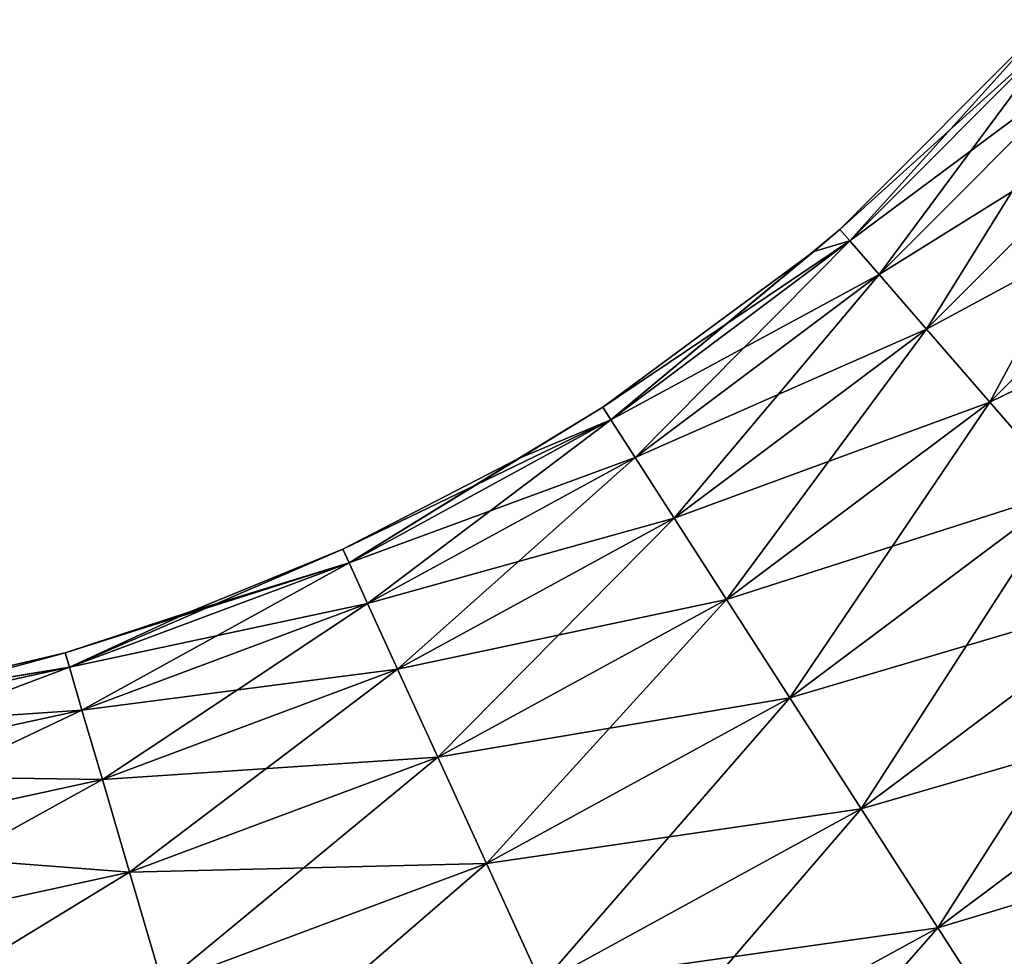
# Model space of a CAD drawing. Header units: inches. Extents: x -4.64 to 4.64, y -1.42 to 0.49.
# Tile 522 of 608: x 4.25 to 4.33, y -1.2 to -1.12. Entities that reach past the tile are written whole.
import ezdxf

# ---------------------------------------------------------------- set-up
doc = ezdxf.new("R2010")
doc.units = ezdxf.units.IN
doc.header["$LTSCALE"] = 65.185185
doc.header["$MEASUREMENT"] = 0
for name, color, linetype in [('334', 7, 'CONTINUOUS'), ('335', 7, 'CONTINUOUS'), ('56', 7, 'CONTINUOUS'), ('57', 7, 'CONTINUOUS')]:
    doc.layers.add(name, color=color, linetype=linetype)

msp = doc.modelspace()

# ---------------------------------------------------------------- linework, layer by layer
at = {"layer": '334', "color": 7, "linetype": 'CONTINUOUS', "true_color": 0xa2afbf}
for points in [[(4.33621, -1.123658, -8.250477), (4.317372, -1.140701, -8.23821), (4.335235, -1.122815, -8.23821), (4.33621, -1.123658, -8.250477)], [(4.318217, -1.141675, -8.250477), (4.317372, -1.140701, -8.23821), (4.33621, -1.123658, -8.250477), (4.318217, -1.141675, -8.250477)], [(4.339093, -1.126152, -8.262207), (4.318217, -1.141675, -8.250477), (4.33621, -1.123658, -8.250477), (4.339093, -1.126152, -8.262207)], [(4.320714, -1.144554, -8.262207), (4.318217, -1.141675, -8.250477), (4.339093, -1.126152, -8.262207), (4.320714, -1.144554, -8.262207)], [(4.343756, -1.130188, -8.272889), (4.320714, -1.144554, -8.262207), (4.339093, -1.126152, -8.262207), (4.343756, -1.130188, -8.272889)], [(4.324756, -1.149213, -8.272889), (4.320714, -1.144554, -8.262207), (4.343756, -1.130188, -8.272889), (4.324756, -1.149213, -8.272889)], [(4.349998, -1.135588, -8.282056), (4.324756, -1.149213, -8.272889), (4.343756, -1.130188, -8.272889), (4.349998, -1.135588, -8.282056)], [(4.330164, -1.155447, -8.282056), (4.324756, -1.149213, -8.272889), (4.349998, -1.135588, -8.282056), (4.330164, -1.155447, -8.282056)], [(4.357544, -1.142117, -8.289305), (4.330164, -1.155447, -8.282056), (4.349998, -1.135588, -8.282056), (4.357544, -1.142117, -8.289305)], [(4.317372, -1.140701, -8.23821), (4.318217, -1.141675, -8.250477), (4.315158, -1.14259, -8.23821), (4.317372, -1.140701, -8.23821)], [(4.29784, -1.156945, -8.250477), (4.297142, -1.155861, -8.23821), (4.318217, -1.141675, -8.250477), (4.29784, -1.156945, -8.250477)], [(4.318217, -1.141675, -8.250477), (4.297142, -1.155861, -8.23821), (4.315158, -1.14259, -8.23821), (4.318217, -1.141675, -8.250477)], [(4.320714, -1.144554, -8.262207), (4.29784, -1.156945, -8.250477), (4.318217, -1.141675, -8.250477), (4.320714, -1.144554, -8.262207)], [(4.336703, -1.162985, -8.289305), (4.330164, -1.155447, -8.282056), (4.357544, -1.142117, -8.289305), (4.336703, -1.162985, -8.289305)], [(4.299902, -1.160151, -8.262207), (4.29784, -1.156945, -8.250477), (4.320714, -1.144554, -8.262207), (4.299902, -1.160151, -8.262207)], [(4.324756, -1.149213, -8.272889), (4.299902, -1.160151, -8.262207), (4.320714, -1.144554, -8.262207), (4.324756, -1.149213, -8.272889)], [(4.303238, -1.165337, -8.272889), (4.299902, -1.160151, -8.262207), (4.324756, -1.149213, -8.272889), (4.303238, -1.165337, -8.272889)], [(4.330164, -1.155447, -8.282056), (4.303238, -1.165337, -8.272889), (4.324756, -1.149213, -8.272889), (4.330164, -1.155447, -8.282056)], [(4.307703, -1.172279, -8.282056), (4.303238, -1.165337, -8.272889), (4.330164, -1.155447, -8.282056), (4.307703, -1.172279, -8.282056)], [(4.336703, -1.162985, -8.289305), (4.307703, -1.172279, -8.282056), (4.330164, -1.155447, -8.282056), (4.336703, -1.162985, -8.289305)], [(4.297142, -1.155861, -8.23821), (4.29784, -1.156945, -8.250477), (4.289885, -1.160286, -8.23821), (4.297142, -1.155861, -8.23821)], [(4.275495, -1.169156, -8.250477), (4.274959, -1.167984, -8.23821), (4.29784, -1.156945, -8.250477), (4.275495, -1.169156, -8.250477)], [(4.29784, -1.156945, -8.250477), (4.274959, -1.167984, -8.23821), (4.289885, -1.160286, -8.23821), (4.29784, -1.156945, -8.250477)], [(4.299902, -1.160151, -8.262207), (4.275495, -1.169156, -8.250477), (4.29784, -1.156945, -8.250477), (4.299902, -1.160151, -8.262207)], [(4.27708, -1.172623, -8.262207), (4.275495, -1.169156, -8.250477), (4.299902, -1.160151, -8.262207), (4.27708, -1.172623, -8.262207)], [(4.303238, -1.165337, -8.272889), (4.27708, -1.172623, -8.262207), (4.299902, -1.160151, -8.262207), (4.303238, -1.165337, -8.272889)], [(4.313102, -1.180671, -8.289305), (4.307703, -1.172279, -8.282056), (4.336703, -1.162985, -8.289305), (4.313102, -1.180671, -8.289305)], [(4.344087, -1.171497, -8.294322), (4.313102, -1.180671, -8.289305), (4.336703, -1.162985, -8.289305), (4.344087, -1.171497, -8.294322)], [(4.279643, -1.178232, -8.272889), (4.27708, -1.172623, -8.262207), (4.303238, -1.165337, -8.272889), (4.279643, -1.178232, -8.272889)], [(4.307703, -1.172279, -8.282056), (4.279643, -1.178232, -8.272889), (4.303238, -1.165337, -8.272889), (4.307703, -1.172279, -8.282056)], [(4.274959, -1.167984, -8.23821), (4.275495, -1.169156, -8.250477), (4.261923, -1.173326, -8.23821), (4.274959, -1.167984, -8.23821)], [(4.251639, -1.17806, -8.250477), (4.251276, -1.176823, -8.23821), (4.275495, -1.169156, -8.250477), (4.251639, -1.17806, -8.250477)], [(4.275495, -1.169156, -8.250477), (4.251276, -1.176823, -8.23821), (4.261923, -1.173326, -8.23821), (4.275495, -1.169156, -8.250477)], [(4.27708, -1.172623, -8.262207), (4.251639, -1.17806, -8.250477), (4.275495, -1.169156, -8.250477), (4.27708, -1.172623, -8.262207)], [(4.319198, -1.190148, -8.294322), (4.313102, -1.180671, -8.289305), (4.344087, -1.171497, -8.294322), (4.319198, -1.190148, -8.294322)], [(4.351993, -1.18061, -8.296887), (4.319198, -1.190148, -8.294322), (4.344087, -1.171497, -8.294322), (4.351993, -1.18061, -8.296887)], [(4.283074, -1.185739, -8.282056), (4.279643, -1.178232, -8.272889), (4.307703, -1.172279, -8.282056), (4.283074, -1.185739, -8.282056)], [(4.313102, -1.180671, -8.289305), (4.283074, -1.185739, -8.282056), (4.307703, -1.172279, -8.282056), (4.313102, -1.180671, -8.289305)], [(4.252714, -1.181717, -8.262207), (4.251639, -1.17806, -8.250477), (4.27708, -1.172623, -8.262207), (4.252714, -1.181717, -8.262207)], [(4.279643, -1.178232, -8.272889), (4.252714, -1.181717, -8.262207), (4.27708, -1.172623, -8.262207), (4.279643, -1.178232, -8.272889)], [(4.251276, -1.176823, -8.23821), (4.251639, -1.17806, -8.250477), (4.232121, -1.181311, -8.23821), (4.251276, -1.176823, -8.23821)], [(4.226758, -1.183475, -8.250477), (4.226575, -1.182198, -8.23821), (4.251639, -1.17806, -8.250477), (4.226758, -1.183475, -8.250477)], [(4.251639, -1.17806, -8.250477), (4.226575, -1.182198, -8.23821), (4.232121, -1.181311, -8.23821), (4.251639, -1.17806, -8.250477)], [(4.252714, -1.181717, -8.262207), (4.226758, -1.183475, -8.250477), (4.251639, -1.17806, -8.250477), (4.252714, -1.181717, -8.262207)], [(4.254452, -1.187634, -8.272889), (4.252714, -1.181717, -8.262207), (4.279643, -1.178232, -8.272889), (4.254452, -1.187634, -8.272889)], [(4.283074, -1.185739, -8.282056), (4.254452, -1.187634, -8.272889), (4.279643, -1.178232, -8.272889), (4.283074, -1.185739, -8.282056)], [(4.287222, -1.194814, -8.289305), (4.283074, -1.185739, -8.282056), (4.313102, -1.180671, -8.289305), (4.287222, -1.194814, -8.289305)], [(4.319198, -1.190148, -8.294322), (4.287222, -1.194814, -8.289305), (4.313102, -1.180671, -8.289305), (4.319198, -1.190148, -8.294322)], [(4.325725, -1.200294, -8.296887), (4.319198, -1.190148, -8.294322), (4.351993, -1.18061, -8.296887), (4.325725, -1.200294, -8.296887)], [(4.360075, -1.189927, -8.296887), (4.325725, -1.200294, -8.296887), (4.351993, -1.18061, -8.296887), (4.360075, -1.189927, -8.296887)], [(4.227301, -1.187247, -8.262207), (4.226758, -1.183475, -8.250477), (4.252714, -1.181717, -8.262207), (4.227301, -1.187247, -8.262207)], [(4.254452, -1.187634, -8.272889), (4.227301, -1.187247, -8.262207), (4.252714, -1.181717, -8.262207), (4.254452, -1.187634, -8.272889)], [(4.256778, -1.195553, -8.282056), (4.254452, -1.187634, -8.272889), (4.283074, -1.185739, -8.282056), (4.256778, -1.195553, -8.282056)], [(4.287222, -1.194814, -8.289305), (4.256778, -1.195553, -8.282056), (4.283074, -1.185739, -8.282056), (4.287222, -1.194814, -8.289305)], [(4.228178, -1.193352, -8.272889), (4.227301, -1.187247, -8.262207), (4.254452, -1.187634, -8.272889), (4.228178, -1.193352, -8.272889)], [(4.256778, -1.195553, -8.282056), (4.228178, -1.193352, -8.272889), (4.254452, -1.187634, -8.272889), (4.256778, -1.195553, -8.282056)], [(4.291906, -1.205063, -8.294322), (4.287222, -1.194814, -8.289305), (4.319198, -1.190148, -8.294322), (4.291906, -1.205063, -8.294322)], [(4.325725, -1.200294, -8.296887), (4.291906, -1.205063, -8.294322), (4.319198, -1.190148, -8.294322), (4.325725, -1.200294, -8.296887)], [(4.332398, -1.210668, -8.296887), (4.325725, -1.200294, -8.296887), (4.360075, -1.189927, -8.296887), (4.332398, -1.210668, -8.296887)], [(4.229353, -1.201521, -8.282056), (4.228178, -1.193352, -8.272889), (4.256778, -1.195553, -8.282056), (4.229353, -1.201521, -8.282056)], [(4.259591, -1.205127, -8.289305), (4.256778, -1.195553, -8.282056), (4.287222, -1.194814, -8.289305), (4.259591, -1.205127, -8.289305)], [(4.291906, -1.205063, -8.294322), (4.259591, -1.205127, -8.289305), (4.287222, -1.194814, -8.289305), (4.291906, -1.205063, -8.294322)], [(4.259591, -1.205127, -8.289305), (4.229353, -1.201521, -8.282056), (4.256778, -1.195553, -8.282056), (4.259591, -1.205127, -8.289305)], [(4.296921, -1.216036, -8.296887), (4.291906, -1.205063, -8.294322), (4.325725, -1.200294, -8.296887), (4.296921, -1.216036, -8.296887)], [(4.332398, -1.210668, -8.296887), (4.296921, -1.216036, -8.296887), (4.325725, -1.200294, -8.296887), (4.332398, -1.210668, -8.296887)], [(4.230773, -1.211398, -8.289305), (4.229353, -1.201521, -8.282056), (4.259591, -1.205127, -8.289305), (4.230773, -1.211398, -8.289305)]]:
    msp.add_3dface(points, dxfattribs=at)
at = {"layer": '335', "color": 7, "linetype": 'CONTINUOUS', "true_color": 0xa2afbf}
for points in [[(4.335235, -1.122815, -8.23821), (4.317372, -1.140701, -8.23821), (4.318217, -1.141675, -8.225943), (4.335235, -1.122815, -8.23821)], [(4.335235, -1.122815, -8.23821), (4.318217, -1.141675, -8.225943), (4.33621, -1.123658, -8.225943), (4.335235, -1.122815, -8.23821)], [(4.318217, -1.141675, -8.225943), (4.320714, -1.144554, -8.214213), (4.33621, -1.123658, -8.225943), (4.318217, -1.141675, -8.225943)], [(4.33621, -1.123658, -8.225943), (4.320714, -1.144554, -8.214213), (4.339093, -1.126152, -8.214213), (4.33621, -1.123658, -8.225943)], [(4.320714, -1.144554, -8.214213), (4.324756, -1.149213, -8.203531), (4.339093, -1.126152, -8.214213), (4.320714, -1.144554, -8.214213)], [(4.339093, -1.126152, -8.214213), (4.324756, -1.149213, -8.203531), (4.343756, -1.130188, -8.203531), (4.339093, -1.126152, -8.214213)], [(4.324756, -1.149213, -8.203531), (4.330164, -1.155447, -8.194364), (4.343756, -1.130188, -8.203531), (4.324756, -1.149213, -8.203531)], [(4.343756, -1.130188, -8.203531), (4.330164, -1.155447, -8.194364), (4.349998, -1.135588, -8.194364), (4.343756, -1.130188, -8.203531)], [(4.330164, -1.155447, -8.194364), (4.336703, -1.162985, -8.187115), (4.349998, -1.135588, -8.194364), (4.330164, -1.155447, -8.194364)], [(4.317372, -1.140701, -8.23821), (4.315158, -1.14259, -8.23821), (4.29784, -1.156945, -8.225943), (4.317372, -1.140701, -8.23821)], [(4.317372, -1.140701, -8.23821), (4.29784, -1.156945, -8.225943), (4.318217, -1.141675, -8.225943), (4.317372, -1.140701, -8.23821)], [(4.29784, -1.156945, -8.225943), (4.299902, -1.160151, -8.214213), (4.318217, -1.141675, -8.225943), (4.29784, -1.156945, -8.225943)], [(4.318217, -1.141675, -8.225943), (4.299902, -1.160151, -8.214213), (4.320714, -1.144554, -8.214213), (4.318217, -1.141675, -8.225943)], [(4.315158, -1.14259, -8.23821), (4.297142, -1.155861, -8.23821), (4.29784, -1.156945, -8.225943), (4.315158, -1.14259, -8.23821)], [(4.299902, -1.160151, -8.214213), (4.303238, -1.165337, -8.203531), (4.320714, -1.144554, -8.214213), (4.299902, -1.160151, -8.214213)], [(4.320714, -1.144554, -8.214213), (4.303238, -1.165337, -8.203531), (4.324756, -1.149213, -8.203531), (4.320714, -1.144554, -8.214213)], [(4.303238, -1.165337, -8.203531), (4.307703, -1.172279, -8.194364), (4.324756, -1.149213, -8.203531), (4.303238, -1.165337, -8.203531)], [(4.324756, -1.149213, -8.203531), (4.307703, -1.172279, -8.194364), (4.330164, -1.155447, -8.194364), (4.324756, -1.149213, -8.203531)], [(4.307703, -1.172279, -8.194364), (4.313102, -1.180671, -8.187115), (4.330164, -1.155447, -8.194364), (4.307703, -1.172279, -8.194364)], [(4.330164, -1.155447, -8.194364), (4.313102, -1.180671, -8.187115), (4.336703, -1.162985, -8.187115), (4.330164, -1.155447, -8.194364)], [(4.297142, -1.155861, -8.23821), (4.289885, -1.160286, -8.23821), (4.275495, -1.169156, -8.225943), (4.297142, -1.155861, -8.23821)], [(4.297142, -1.155861, -8.23821), (4.275495, -1.169156, -8.225943), (4.29784, -1.156945, -8.225943), (4.297142, -1.155861, -8.23821)], [(4.275495, -1.169156, -8.225943), (4.27708, -1.172623, -8.214213), (4.29784, -1.156945, -8.225943), (4.275495, -1.169156, -8.225943)], [(4.29784, -1.156945, -8.225943), (4.27708, -1.172623, -8.214213), (4.299902, -1.160151, -8.214213), (4.29784, -1.156945, -8.225943)], [(4.289885, -1.160286, -8.23821), (4.274959, -1.167984, -8.23821), (4.275495, -1.169156, -8.225943), (4.289885, -1.160286, -8.23821)], [(4.27708, -1.172623, -8.214213), (4.279643, -1.178232, -8.203531), (4.299902, -1.160151, -8.214213), (4.27708, -1.172623, -8.214213)], [(4.299902, -1.160151, -8.214213), (4.279643, -1.178232, -8.203531), (4.303238, -1.165337, -8.203531), (4.299902, -1.160151, -8.214213)], [(4.313102, -1.180671, -8.187115), (4.319198, -1.190148, -8.182098), (4.336703, -1.162985, -8.187115), (4.313102, -1.180671, -8.187115)], [(4.336703, -1.162985, -8.187115), (4.319198, -1.190148, -8.182098), (4.344087, -1.171497, -8.182098), (4.336703, -1.162985, -8.187115)], [(4.279643, -1.178232, -8.203531), (4.283074, -1.185739, -8.194364), (4.303238, -1.165337, -8.203531), (4.279643, -1.178232, -8.203531)], [(4.303238, -1.165337, -8.203531), (4.283074, -1.185739, -8.194364), (4.307703, -1.172279, -8.194364), (4.303238, -1.165337, -8.203531)], [(4.274959, -1.167984, -8.23821), (4.261923, -1.173326, -8.23821), (4.251639, -1.17806, -8.225943), (4.274959, -1.167984, -8.23821)], [(4.274959, -1.167984, -8.23821), (4.251639, -1.17806, -8.225943), (4.275495, -1.169156, -8.225943), (4.274959, -1.167984, -8.23821)], [(4.251639, -1.17806, -8.225943), (4.252714, -1.181717, -8.214213), (4.275495, -1.169156, -8.225943), (4.251639, -1.17806, -8.225943)], [(4.275495, -1.169156, -8.225943), (4.252714, -1.181717, -8.214213), (4.27708, -1.172623, -8.214213), (4.275495, -1.169156, -8.225943)], [(4.319198, -1.190148, -8.182098), (4.325725, -1.200294, -8.179533), (4.344087, -1.171497, -8.182098), (4.319198, -1.190148, -8.182098)], [(4.344087, -1.171497, -8.182098), (4.325725, -1.200294, -8.179533), (4.351993, -1.18061, -8.179533), (4.344087, -1.171497, -8.182098)], [(4.283074, -1.185739, -8.194364), (4.287222, -1.194814, -8.187115), (4.307703, -1.172279, -8.194364), (4.283074, -1.185739, -8.194364)], [(4.307703, -1.172279, -8.194364), (4.287222, -1.194814, -8.187115), (4.313102, -1.180671, -8.187115), (4.307703, -1.172279, -8.194364)], [(4.261923, -1.173326, -8.23821), (4.251276, -1.176823, -8.23821), (4.251639, -1.17806, -8.225943), (4.261923, -1.173326, -8.23821)], [(4.252714, -1.181717, -8.214213), (4.254452, -1.187634, -8.203531), (4.27708, -1.172623, -8.214213), (4.252714, -1.181717, -8.214213)], [(4.27708, -1.172623, -8.214213), (4.254452, -1.187634, -8.203531), (4.279643, -1.178232, -8.203531), (4.27708, -1.172623, -8.214213)], [(4.251276, -1.176823, -8.23821), (4.232121, -1.181311, -8.23821), (4.226758, -1.183475, -8.225943), (4.251276, -1.176823, -8.23821)], [(4.251276, -1.176823, -8.23821), (4.226758, -1.183475, -8.225943), (4.251639, -1.17806, -8.225943), (4.251276, -1.176823, -8.23821)], [(4.226758, -1.183475, -8.225943), (4.227301, -1.187247, -8.214213), (4.251639, -1.17806, -8.225943), (4.226758, -1.183475, -8.225943)], [(4.251639, -1.17806, -8.225943), (4.227301, -1.187247, -8.214213), (4.252714, -1.181717, -8.214213), (4.251639, -1.17806, -8.225943)], [(4.254452, -1.187634, -8.203531), (4.256778, -1.195553, -8.194364), (4.279643, -1.178232, -8.203531), (4.254452, -1.187634, -8.203531)], [(4.279643, -1.178232, -8.203531), (4.256778, -1.195553, -8.194364), (4.283074, -1.185739, -8.194364), (4.279643, -1.178232, -8.203531)], [(4.287222, -1.194814, -8.187115), (4.291906, -1.205063, -8.182098), (4.313102, -1.180671, -8.187115), (4.287222, -1.194814, -8.187115)], [(4.313102, -1.180671, -8.187115), (4.291906, -1.205063, -8.182098), (4.319198, -1.190148, -8.182098), (4.313102, -1.180671, -8.187115)], [(4.325725, -1.200294, -8.179533), (4.332398, -1.210668, -8.179533), (4.351993, -1.18061, -8.179533), (4.325725, -1.200294, -8.179533)], [(4.227301, -1.187247, -8.214213), (4.228178, -1.193352, -8.203531), (4.252714, -1.181717, -8.214213), (4.227301, -1.187247, -8.214213)], [(4.252714, -1.181717, -8.214213), (4.228178, -1.193352, -8.203531), (4.254452, -1.187634, -8.203531), (4.252714, -1.181717, -8.214213)], [(4.256778, -1.195553, -8.194364), (4.259591, -1.205127, -8.187115), (4.283074, -1.185739, -8.194364), (4.256778, -1.195553, -8.194364)], [(4.283074, -1.185739, -8.194364), (4.259591, -1.205127, -8.187115), (4.287222, -1.194814, -8.187115), (4.283074, -1.185739, -8.194364)], [(4.228178, -1.193352, -8.203531), (4.229353, -1.201521, -8.194364), (4.254452, -1.187634, -8.203531), (4.228178, -1.193352, -8.203531)], [(4.254452, -1.187634, -8.203531), (4.229353, -1.201521, -8.194364), (4.256778, -1.195553, -8.194364), (4.254452, -1.187634, -8.203531)], [(4.291906, -1.205063, -8.182098), (4.296921, -1.216036, -8.179533), (4.319198, -1.190148, -8.182098), (4.291906, -1.205063, -8.182098)], [(4.319198, -1.190148, -8.182098), (4.296921, -1.216036, -8.179533), (4.325725, -1.200294, -8.179533), (4.319198, -1.190148, -8.182098)], [(4.259591, -1.205127, -8.187115), (4.262767, -1.215938, -8.182098), (4.287222, -1.194814, -8.187115), (4.259591, -1.205127, -8.187115)], [(4.287222, -1.194814, -8.187115), (4.262767, -1.215938, -8.182098), (4.291906, -1.205063, -8.182098), (4.287222, -1.194814, -8.187115)], [(4.229353, -1.201521, -8.194364), (4.230773, -1.211398, -8.187115), (4.256778, -1.195553, -8.194364), (4.229353, -1.201521, -8.194364)], [(4.256778, -1.195553, -8.194364), (4.230773, -1.211398, -8.187115), (4.259591, -1.205127, -8.187115), (4.256778, -1.195553, -8.194364)], [(4.296921, -1.216036, -8.179533), (4.302048, -1.227254, -8.179533), (4.325725, -1.200294, -8.179533), (4.296921, -1.216036, -8.179533)], [(4.325725, -1.200294, -8.179533), (4.302048, -1.227254, -8.179533), (4.332398, -1.210668, -8.179533), (4.325725, -1.200294, -8.179533)]]:
    msp.add_3dface(points, dxfattribs=at)
at = {"layer": '56', "color": 7, "linetype": 'CONTINUOUS', "true_color": 0xa2afbf}
for points in [[(4.317372, -1.140701, 8.23821), (4.318217, -1.141675, 8.250477), (4.335235, -1.122815, 8.23821), (4.317372, -1.140701, 8.23821)], [(4.335235, -1.122815, 8.23821), (4.318217, -1.141675, 8.250477), (4.33621, -1.123658, 8.250477), (4.335235, -1.122815, 8.23821)], [(4.318217, -1.141675, 8.250477), (4.320714, -1.144554, 8.262207), (4.33621, -1.123658, 8.250477), (4.318217, -1.141675, 8.250477)], [(4.33621, -1.123658, 8.250477), (4.320714, -1.144554, 8.262207), (4.339093, -1.126152, 8.262207), (4.33621, -1.123658, 8.250477)], [(4.320714, -1.144554, 8.262207), (4.324756, -1.149213, 8.272889), (4.339093, -1.126152, 8.262207), (4.320714, -1.144554, 8.262207)], [(4.339093, -1.126152, 8.262207), (4.324756, -1.149213, 8.272889), (4.343756, -1.130188, 8.272889), (4.339093, -1.126152, 8.262207)], [(4.324756, -1.149213, 8.272889), (4.330164, -1.155447, 8.282056), (4.343756, -1.130188, 8.272889), (4.324756, -1.149213, 8.272889)], [(4.343756, -1.130188, 8.272889), (4.330164, -1.155447, 8.282056), (4.349998, -1.135588, 8.282056), (4.343756, -1.130188, 8.272889)], [(4.330164, -1.155447, 8.282056), (4.336703, -1.162985, 8.289305), (4.349998, -1.135588, 8.282056), (4.330164, -1.155447, 8.282056)], [(4.315158, -1.14259, 8.23821), (4.29784, -1.156945, 8.250477), (4.317372, -1.140701, 8.23821), (4.315158, -1.14259, 8.23821)], [(4.317372, -1.140701, 8.23821), (4.29784, -1.156945, 8.250477), (4.318217, -1.141675, 8.250477), (4.317372, -1.140701, 8.23821)], [(4.29784, -1.156945, 8.250477), (4.299902, -1.160151, 8.262207), (4.318217, -1.141675, 8.250477), (4.29784, -1.156945, 8.250477)], [(4.318217, -1.141675, 8.250477), (4.299902, -1.160151, 8.262207), (4.320714, -1.144554, 8.262207), (4.318217, -1.141675, 8.250477)], [(4.297142, -1.155861, 8.23821), (4.29784, -1.156945, 8.250477), (4.315158, -1.14259, 8.23821), (4.297142, -1.155861, 8.23821)], [(4.299902, -1.160151, 8.262207), (4.303238, -1.165337, 8.272889), (4.320714, -1.144554, 8.262207), (4.299902, -1.160151, 8.262207)], [(4.320714, -1.144554, 8.262207), (4.303238, -1.165337, 8.272889), (4.324756, -1.149213, 8.272889), (4.320714, -1.144554, 8.262207)], [(4.303238, -1.165337, 8.272889), (4.307703, -1.172279, 8.282056), (4.324756, -1.149213, 8.272889), (4.303238, -1.165337, 8.272889)], [(4.324756, -1.149213, 8.272889), (4.307703, -1.172279, 8.282056), (4.330164, -1.155447, 8.282056), (4.324756, -1.149213, 8.272889)], [(4.307703, -1.172279, 8.282056), (4.313102, -1.180671, 8.289305), (4.330164, -1.155447, 8.282056), (4.307703, -1.172279, 8.282056)], [(4.330164, -1.155447, 8.282056), (4.313102, -1.180671, 8.289305), (4.336703, -1.162985, 8.289305), (4.330164, -1.155447, 8.282056)], [(4.289885, -1.160286, 8.23821), (4.275495, -1.169156, 8.250477), (4.297142, -1.155861, 8.23821), (4.289885, -1.160286, 8.23821)], [(4.297142, -1.155861, 8.23821), (4.275495, -1.169156, 8.250477), (4.29784, -1.156945, 8.250477), (4.297142, -1.155861, 8.23821)], [(4.275495, -1.169156, 8.250477), (4.27708, -1.172623, 8.262207), (4.29784, -1.156945, 8.250477), (4.275495, -1.169156, 8.250477)], [(4.29784, -1.156945, 8.250477), (4.27708, -1.172623, 8.262207), (4.299902, -1.160151, 8.262207), (4.29784, -1.156945, 8.250477)], [(4.274959, -1.167984, 8.23821), (4.275495, -1.169156, 8.250477), (4.289885, -1.160286, 8.23821), (4.274959, -1.167984, 8.23821)], [(4.27708, -1.172623, 8.262207), (4.279643, -1.178232, 8.272889), (4.299902, -1.160151, 8.262207), (4.27708, -1.172623, 8.262207)], [(4.299902, -1.160151, 8.262207), (4.279643, -1.178232, 8.272889), (4.303238, -1.165337, 8.272889), (4.299902, -1.160151, 8.262207)], [(4.313102, -1.180671, 8.289305), (4.319198, -1.190148, 8.294322), (4.336703, -1.162985, 8.289305), (4.313102, -1.180671, 8.289305)], [(4.336703, -1.162985, 8.289305), (4.319198, -1.190148, 8.294322), (4.344087, -1.171497, 8.294322), (4.336703, -1.162985, 8.289305)], [(4.279643, -1.178232, 8.272889), (4.283074, -1.185739, 8.282056), (4.303238, -1.165337, 8.272889), (4.279643, -1.178232, 8.272889)], [(4.303238, -1.165337, 8.272889), (4.283074, -1.185739, 8.282056), (4.307703, -1.172279, 8.282056), (4.303238, -1.165337, 8.272889)], [(4.261923, -1.173326, 8.23821), (4.251639, -1.17806, 8.250477), (4.274959, -1.167984, 8.23821), (4.261923, -1.173326, 8.23821)], [(4.274959, -1.167984, 8.23821), (4.251639, -1.17806, 8.250477), (4.275495, -1.169156, 8.250477), (4.274959, -1.167984, 8.23821)], [(4.251639, -1.17806, 8.250477), (4.252714, -1.181717, 8.262207), (4.275495, -1.169156, 8.250477), (4.251639, -1.17806, 8.250477)], [(4.275495, -1.169156, 8.250477), (4.252714, -1.181717, 8.262207), (4.27708, -1.172623, 8.262207), (4.275495, -1.169156, 8.250477)], [(4.319198, -1.190148, 8.294322), (4.325725, -1.200294, 8.296887), (4.344087, -1.171497, 8.294322), (4.319198, -1.190148, 8.294322)], [(4.344087, -1.171497, 8.294322), (4.325725, -1.200294, 8.296887), (4.351993, -1.18061, 8.296887), (4.344087, -1.171497, 8.294322)], [(4.283074, -1.185739, 8.282056), (4.287222, -1.194814, 8.289305), (4.307703, -1.172279, 8.282056), (4.283074, -1.185739, 8.282056)], [(4.307703, -1.172279, 8.282056), (4.287222, -1.194814, 8.289305), (4.313102, -1.180671, 8.289305), (4.307703, -1.172279, 8.282056)], [(4.251276, -1.176823, 8.23821), (4.251639, -1.17806, 8.250477), (4.261923, -1.173326, 8.23821), (4.251276, -1.176823, 8.23821)], [(4.252714, -1.181717, 8.262207), (4.254452, -1.187634, 8.272889), (4.27708, -1.172623, 8.262207), (4.252714, -1.181717, 8.262207)], [(4.27708, -1.172623, 8.262207), (4.254452, -1.187634, 8.272889), (4.279643, -1.178232, 8.272889), (4.27708, -1.172623, 8.262207)], [(4.232121, -1.181311, 8.23821), (4.226758, -1.183475, 8.250477), (4.251276, -1.176823, 8.23821), (4.232121, -1.181311, 8.23821)], [(4.251276, -1.176823, 8.23821), (4.226758, -1.183475, 8.250477), (4.251639, -1.17806, 8.250477), (4.251276, -1.176823, 8.23821)], [(4.226758, -1.183475, 8.250477), (4.227301, -1.187247, 8.262207), (4.251639, -1.17806, 8.250477), (4.226758, -1.183475, 8.250477)], [(4.251639, -1.17806, 8.250477), (4.227301, -1.187247, 8.262207), (4.252714, -1.181717, 8.262207), (4.251639, -1.17806, 8.250477)], [(4.254452, -1.187634, 8.272889), (4.256778, -1.195553, 8.282056), (4.279643, -1.178232, 8.272889), (4.254452, -1.187634, 8.272889)], [(4.279643, -1.178232, 8.272889), (4.256778, -1.195553, 8.282056), (4.283074, -1.185739, 8.282056), (4.279643, -1.178232, 8.272889)], [(4.287222, -1.194814, 8.289305), (4.291906, -1.205063, 8.294322), (4.313102, -1.180671, 8.289305), (4.287222, -1.194814, 8.289305)], [(4.313102, -1.180671, 8.289305), (4.291906, -1.205063, 8.294322), (4.319198, -1.190148, 8.294322), (4.313102, -1.180671, 8.289305)], [(4.325725, -1.200294, 8.296887), (4.332398, -1.210668, 8.296887), (4.351993, -1.18061, 8.296887), (4.325725, -1.200294, 8.296887)], [(4.227301, -1.187247, 8.262207), (4.228178, -1.193352, 8.272889), (4.252714, -1.181717, 8.262207), (4.227301, -1.187247, 8.262207)], [(4.252714, -1.181717, 8.262207), (4.228178, -1.193352, 8.272889), (4.254452, -1.187634, 8.272889), (4.252714, -1.181717, 8.262207)], [(4.256778, -1.195553, 8.282056), (4.259591, -1.205127, 8.289305), (4.283074, -1.185739, 8.282056), (4.256778, -1.195553, 8.282056)], [(4.283074, -1.185739, 8.282056), (4.259591, -1.205127, 8.289305), (4.287222, -1.194814, 8.289305), (4.283074, -1.185739, 8.282056)], [(4.228178, -1.193352, 8.272889), (4.229353, -1.201521, 8.282056), (4.254452, -1.187634, 8.272889), (4.228178, -1.193352, 8.272889)], [(4.254452, -1.187634, 8.272889), (4.229353, -1.201521, 8.282056), (4.256778, -1.195553, 8.282056), (4.254452, -1.187634, 8.272889)], [(4.291906, -1.205063, 8.294322), (4.296921, -1.216036, 8.296887), (4.319198, -1.190148, 8.294322), (4.291906, -1.205063, 8.294322)], [(4.319198, -1.190148, 8.294322), (4.296921, -1.216036, 8.296887), (4.325725, -1.200294, 8.296887), (4.319198, -1.190148, 8.294322)], [(4.259591, -1.205127, 8.289305), (4.262767, -1.215938, 8.294322), (4.287222, -1.194814, 8.289305), (4.259591, -1.205127, 8.289305)], [(4.287222, -1.194814, 8.289305), (4.262767, -1.215938, 8.294322), (4.291906, -1.205063, 8.294322), (4.287222, -1.194814, 8.289305)], [(4.229353, -1.201521, 8.282056), (4.230773, -1.211398, 8.289305), (4.256778, -1.195553, 8.282056), (4.229353, -1.201521, 8.282056)], [(4.256778, -1.195553, 8.282056), (4.230773, -1.211398, 8.289305), (4.259591, -1.205127, 8.289305), (4.256778, -1.195553, 8.282056)], [(4.296921, -1.216036, 8.296887), (4.302048, -1.227254, 8.296887), (4.325725, -1.200294, 8.296887), (4.296921, -1.216036, 8.296887)], [(4.325725, -1.200294, 8.296887), (4.302048, -1.227254, 8.296887), (4.332398, -1.210668, 8.296887), (4.325725, -1.200294, 8.296887)]]:
    msp.add_3dface(points, dxfattribs=at)
at = {"layer": '57', "color": 7, "linetype": 'CONTINUOUS', "true_color": 0xa2afbf}
for points in [[(4.317372, -1.140701, 8.23821), (4.335235, -1.122815, 8.23821), (4.33621, -1.123658, 8.225943), (4.317372, -1.140701, 8.23821)], [(4.318217, -1.141675, 8.225943), (4.317372, -1.140701, 8.23821), (4.33621, -1.123658, 8.225943), (4.318217, -1.141675, 8.225943)], [(4.339093, -1.126152, 8.214213), (4.318217, -1.141675, 8.225943), (4.33621, -1.123658, 8.225943), (4.339093, -1.126152, 8.214213)], [(4.320714, -1.144554, 8.214213), (4.318217, -1.141675, 8.225943), (4.339093, -1.126152, 8.214213), (4.320714, -1.144554, 8.214213)], [(4.343756, -1.130188, 8.203531), (4.320714, -1.144554, 8.214213), (4.339093, -1.126152, 8.214213), (4.343756, -1.130188, 8.203531)], [(4.324756, -1.149213, 8.203531), (4.320714, -1.144554, 8.214213), (4.343756, -1.130188, 8.203531), (4.324756, -1.149213, 8.203531)], [(4.349998, -1.135588, 8.194364), (4.324756, -1.149213, 8.203531), (4.343756, -1.130188, 8.203531), (4.349998, -1.135588, 8.194364)], [(4.330164, -1.155447, 8.194364), (4.324756, -1.149213, 8.203531), (4.349998, -1.135588, 8.194364), (4.330164, -1.155447, 8.194364)], [(4.357544, -1.142117, 8.187115), (4.330164, -1.155447, 8.194364), (4.349998, -1.135588, 8.194364), (4.357544, -1.142117, 8.187115)], [(4.315158, -1.14259, 8.23821), (4.317372, -1.140701, 8.23821), (4.318217, -1.141675, 8.225943), (4.315158, -1.14259, 8.23821)], [(4.297142, -1.155861, 8.23821), (4.315158, -1.14259, 8.23821), (4.318217, -1.141675, 8.225943), (4.297142, -1.155861, 8.23821)], [(4.29784, -1.156945, 8.225943), (4.297142, -1.155861, 8.23821), (4.318217, -1.141675, 8.225943), (4.29784, -1.156945, 8.225943)], [(4.320714, -1.144554, 8.214213), (4.29784, -1.156945, 8.225943), (4.318217, -1.141675, 8.225943), (4.320714, -1.144554, 8.214213)], [(4.336703, -1.162985, 8.187115), (4.330164, -1.155447, 8.194364), (4.357544, -1.142117, 8.187115), (4.336703, -1.162985, 8.187115)], [(4.299902, -1.160151, 8.214213), (4.29784, -1.156945, 8.225943), (4.320714, -1.144554, 8.214213), (4.299902, -1.160151, 8.214213)], [(4.324756, -1.149213, 8.203531), (4.299902, -1.160151, 8.214213), (4.320714, -1.144554, 8.214213), (4.324756, -1.149213, 8.203531)], [(4.303238, -1.165337, 8.203531), (4.299902, -1.160151, 8.214213), (4.324756, -1.149213, 8.203531), (4.303238, -1.165337, 8.203531)], [(4.330164, -1.155447, 8.194364), (4.303238, -1.165337, 8.203531), (4.324756, -1.149213, 8.203531), (4.330164, -1.155447, 8.194364)], [(4.307703, -1.172279, 8.194364), (4.303238, -1.165337, 8.203531), (4.330164, -1.155447, 8.194364), (4.307703, -1.172279, 8.194364)], [(4.336703, -1.162985, 8.187115), (4.307703, -1.172279, 8.194364), (4.330164, -1.155447, 8.194364), (4.336703, -1.162985, 8.187115)], [(4.289885, -1.160286, 8.23821), (4.297142, -1.155861, 8.23821), (4.29784, -1.156945, 8.225943), (4.289885, -1.160286, 8.23821)], [(4.274959, -1.167984, 8.23821), (4.289885, -1.160286, 8.23821), (4.29784, -1.156945, 8.225943), (4.274959, -1.167984, 8.23821)], [(4.275495, -1.169156, 8.225943), (4.274959, -1.167984, 8.23821), (4.29784, -1.156945, 8.225943), (4.275495, -1.169156, 8.225943)], [(4.299902, -1.160151, 8.214213), (4.275495, -1.169156, 8.225943), (4.29784, -1.156945, 8.225943), (4.299902, -1.160151, 8.214213)], [(4.27708, -1.172623, 8.214213), (4.275495, -1.169156, 8.225943), (4.299902, -1.160151, 8.214213), (4.27708, -1.172623, 8.214213)], [(4.303238, -1.165337, 8.203531), (4.27708, -1.172623, 8.214213), (4.299902, -1.160151, 8.214213), (4.303238, -1.165337, 8.203531)], [(4.313102, -1.180671, 8.187115), (4.307703, -1.172279, 8.194364), (4.336703, -1.162985, 8.187115), (4.313102, -1.180671, 8.187115)], [(4.344087, -1.171497, 8.182098), (4.313102, -1.180671, 8.187115), (4.336703, -1.162985, 8.187115), (4.344087, -1.171497, 8.182098)], [(4.279643, -1.178232, 8.203531), (4.27708, -1.172623, 8.214213), (4.303238, -1.165337, 8.203531), (4.279643, -1.178232, 8.203531)], [(4.307703, -1.172279, 8.194364), (4.279643, -1.178232, 8.203531), (4.303238, -1.165337, 8.203531), (4.307703, -1.172279, 8.194364)], [(4.261923, -1.173326, 8.23821), (4.274959, -1.167984, 8.23821), (4.275495, -1.169156, 8.225943), (4.261923, -1.173326, 8.23821)], [(4.251276, -1.176823, 8.23821), (4.261923, -1.173326, 8.23821), (4.275495, -1.169156, 8.225943), (4.251276, -1.176823, 8.23821)], [(4.251639, -1.17806, 8.225943), (4.251276, -1.176823, 8.23821), (4.275495, -1.169156, 8.225943), (4.251639, -1.17806, 8.225943)], [(4.27708, -1.172623, 8.214213), (4.251639, -1.17806, 8.225943), (4.275495, -1.169156, 8.225943), (4.27708, -1.172623, 8.214213)], [(4.319198, -1.190148, 8.182098), (4.313102, -1.180671, 8.187115), (4.344087, -1.171497, 8.182098), (4.319198, -1.190148, 8.182098)], [(4.351993, -1.18061, 8.179533), (4.319198, -1.190148, 8.182098), (4.344087, -1.171497, 8.182098), (4.351993, -1.18061, 8.179533)], [(4.283074, -1.185739, 8.194364), (4.279643, -1.178232, 8.203531), (4.307703, -1.172279, 8.194364), (4.283074, -1.185739, 8.194364)], [(4.313102, -1.180671, 8.187115), (4.283074, -1.185739, 8.194364), (4.307703, -1.172279, 8.194364), (4.313102, -1.180671, 8.187115)], [(4.252714, -1.181717, 8.214213), (4.251639, -1.17806, 8.225943), (4.27708, -1.172623, 8.214213), (4.252714, -1.181717, 8.214213)], [(4.279643, -1.178232, 8.203531), (4.252714, -1.181717, 8.214213), (4.27708, -1.172623, 8.214213), (4.279643, -1.178232, 8.203531)], [(4.232121, -1.181311, 8.23821), (4.251276, -1.176823, 8.23821), (4.251639, -1.17806, 8.225943), (4.232121, -1.181311, 8.23821)], [(4.226575, -1.182198, 8.23821), (4.232121, -1.181311, 8.23821), (4.251639, -1.17806, 8.225943), (4.226575, -1.182198, 8.23821)], [(4.226758, -1.183475, 8.225943), (4.226575, -1.182198, 8.23821), (4.251639, -1.17806, 8.225943), (4.226758, -1.183475, 8.225943)], [(4.252714, -1.181717, 8.214213), (4.226758, -1.183475, 8.225943), (4.251639, -1.17806, 8.225943), (4.252714, -1.181717, 8.214213)], [(4.254452, -1.187634, 8.203531), (4.252714, -1.181717, 8.214213), (4.279643, -1.178232, 8.203531), (4.254452, -1.187634, 8.203531)], [(4.283074, -1.185739, 8.194364), (4.254452, -1.187634, 8.203531), (4.279643, -1.178232, 8.203531), (4.283074, -1.185739, 8.194364)], [(4.287222, -1.194814, 8.187115), (4.283074, -1.185739, 8.194364), (4.313102, -1.180671, 8.187115), (4.287222, -1.194814, 8.187115)], [(4.319198, -1.190148, 8.182098), (4.287222, -1.194814, 8.187115), (4.313102, -1.180671, 8.187115), (4.319198, -1.190148, 8.182098)], [(4.325725, -1.200294, 8.179533), (4.319198, -1.190148, 8.182098), (4.351993, -1.18061, 8.179533), (4.325725, -1.200294, 8.179533)], [(4.360075, -1.189927, 8.179533), (4.325725, -1.200294, 8.179533), (4.351993, -1.18061, 8.179533), (4.360075, -1.189927, 8.179533)], [(4.227301, -1.187247, 8.214213), (4.226758, -1.183475, 8.225943), (4.252714, -1.181717, 8.214213), (4.227301, -1.187247, 8.214213)], [(4.254452, -1.187634, 8.203531), (4.227301, -1.187247, 8.214213), (4.252714, -1.181717, 8.214213), (4.254452, -1.187634, 8.203531)], [(4.256778, -1.195553, 8.194364), (4.254452, -1.187634, 8.203531), (4.283074, -1.185739, 8.194364), (4.256778, -1.195553, 8.194364)], [(4.287222, -1.194814, 8.187115), (4.256778, -1.195553, 8.194364), (4.283074, -1.185739, 8.194364), (4.287222, -1.194814, 8.187115)], [(4.228178, -1.193352, 8.203531), (4.227301, -1.187247, 8.214213), (4.254452, -1.187634, 8.203531), (4.228178, -1.193352, 8.203531)], [(4.256778, -1.195553, 8.194364), (4.228178, -1.193352, 8.203531), (4.254452, -1.187634, 8.203531), (4.256778, -1.195553, 8.194364)], [(4.291906, -1.205063, 8.182098), (4.287222, -1.194814, 8.187115), (4.319198, -1.190148, 8.182098), (4.291906, -1.205063, 8.182098)], [(4.325725, -1.200294, 8.179533), (4.291906, -1.205063, 8.182098), (4.319198, -1.190148, 8.182098), (4.325725, -1.200294, 8.179533)], [(4.332398, -1.210668, 8.179533), (4.325725, -1.200294, 8.179533), (4.360075, -1.189927, 8.179533), (4.332398, -1.210668, 8.179533)], [(4.229353, -1.201521, 8.194364), (4.228178, -1.193352, 8.203531), (4.256778, -1.195553, 8.194364), (4.229353, -1.201521, 8.194364)], [(4.259591, -1.205127, 8.187115), (4.256778, -1.195553, 8.194364), (4.287222, -1.194814, 8.187115), (4.259591, -1.205127, 8.187115)], [(4.291906, -1.205063, 8.182098), (4.259591, -1.205127, 8.187115), (4.287222, -1.194814, 8.187115), (4.291906, -1.205063, 8.182098)], [(4.259591, -1.205127, 8.187115), (4.229353, -1.201521, 8.194364), (4.256778, -1.195553, 8.194364), (4.259591, -1.205127, 8.187115)], [(4.296921, -1.216036, 8.179533), (4.291906, -1.205063, 8.182098), (4.325725, -1.200294, 8.179533), (4.296921, -1.216036, 8.179533)], [(4.332398, -1.210668, 8.179533), (4.296921, -1.216036, 8.179533), (4.325725, -1.200294, 8.179533), (4.332398, -1.210668, 8.179533)], [(4.230773, -1.211398, 8.187115), (4.229353, -1.201521, 8.194364), (4.259591, -1.205127, 8.187115), (4.230773, -1.211398, 8.187115)]]:
    msp.add_3dface(points, dxfattribs=at)

doc.saveas('drawing.dxf')
